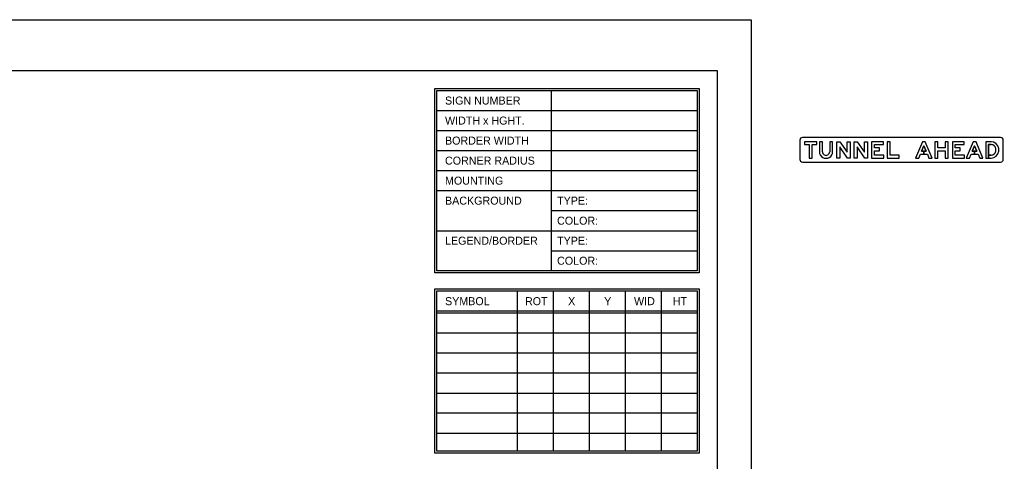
# Model space of a CAD drawing. Extents: x 1806251 to 1809821, y 414895 to 422886.
# Drawn here: x 1809679.49 to 1809686.75, y 415251.63 to 415254.89 of the extents above; entities that cross this region are included whole.
import ezdxf

# ---------------------------------------------------------------- set-up
doc = ezdxf.new("R2010")
doc.units = 0
for name, color, linetype in [('GSBWFILL', 7, 'Continuous'), ('GSCOLORFILL', 7, 'Continuous'), ('GSOUTLINE', 7, 'Continuous'), ('GSSHT', 7, 'Continuous')]:
    doc.layers.add(name, color=color, linetype=linetype)

msp = doc.modelspace()

# ---------------------------------------------------------------- linework, layer by layer
at = {"layer": 'GSBWFILL'}
for p, q in [((1809685.4682, 415253.986), (1809685.4682, 415253.9125)), ((1809686.6406, 415253.866), (1809686.6596, 415253.866))]:
    msp.add_line(p, q, dxfattribs=at)
for points in [[(1809685.2822, 415253.9644), (1809685.3164, 415253.9644), (1809685.3164, 415253.866), (1809685.338, 415253.866), (1809685.338, 415253.9644), (1809685.3722, 415253.9644), (1809685.3722, 415253.986), (1809685.2822, 415253.986)], [(1809685.6182, 415253.986), (1809685.6182, 415253.866), (1809685.5996, 415253.866), (1809685.5426, 415253.9482), (1809685.5426, 415253.866), (1809685.521, 415253.866), (1809685.521, 415253.986), (1809685.5426, 415253.986), (1809685.5966, 415253.9082), (1809685.5966, 415253.986)], [(1809685.7466, 415253.986), (1809685.7466, 415253.866), (1809685.728, 415253.866), (1809685.671, 415253.9482), (1809685.671, 415253.866), (1809685.6494, 415253.866), (1809685.6494, 415253.986), (1809685.671, 415253.986), (1809685.725, 415253.9082), (1809685.725, 415253.986)], [(1809685.8678, 415253.8876), (1809685.7994, 415253.8876), (1809685.7994, 415253.9199), (1809685.8348, 415253.9199), (1809685.8348, 415253.9415), (1809685.7994, 415253.9415), (1809685.7994, 415253.9644), (1809685.866, 415253.9644), (1809685.866, 415253.986), (1809685.7778, 415253.986), (1809685.7778, 415253.866), (1809685.8678, 415253.866)], [(1809685.9818, 415253.866), (1809685.9818, 415253.887), (1809685.9134, 415253.887), (1809685.9134, 415253.986), (1809685.8918, 415253.986), (1809685.8918, 415253.866)], [(1809686.1798, 415253.9158), (1809686.163, 415253.9158), (1809686.163, 415253.8942), (1809686.1889, 415253.8942), (1809686.2007, 415253.866), (1809686.2242, 415253.866), (1809686.1738, 415253.986), (1809686.1522, 415253.986), (1809686.1018, 415253.866), (1809686.1252, 415253.866), (1809686.137, 415253.8942), (1809686.163, 415253.8942), (1809686.163, 415253.9158), (1809686.1461, 415253.9158), (1809686.163, 415253.9559)], [(1809686.3202, 415253.9404), (1809686.2662, 415253.9404), (1809686.2662, 415253.986), (1809686.2446, 415253.986), (1809686.2446, 415253.866), (1809686.2662, 415253.866), (1809686.2662, 415253.9188), (1809686.3202, 415253.9188), (1809686.3202, 415253.866), (1809686.3418, 415253.866), (1809686.3418, 415253.986), (1809686.3202, 415253.986)], [(1809686.463, 415253.8876), (1809686.3946, 415253.8876), (1809686.3946, 415253.9199), (1809686.43, 415253.9199), (1809686.43, 415253.9415), (1809686.3946, 415253.9415), (1809686.3946, 415253.9644), (1809686.4612, 415253.9644), (1809686.4612, 415253.986), (1809686.373, 415253.986), (1809686.373, 415253.866), (1809686.463, 415253.866)], [(1809686.5542, 415253.9158), (1809686.5374, 415253.9158), (1809686.5374, 415253.8942), (1809686.5633, 415253.8942), (1809686.5751, 415253.866), (1809686.5986, 415253.866), (1809686.5482, 415253.986), (1809686.5266, 415253.986), (1809686.4762, 415253.866), (1809686.4996, 415253.866), (1809686.5114, 415253.8942), (1809686.5374, 415253.8942), (1809686.5374, 415253.9158), (1809686.5205, 415253.9158), (1809686.5374, 415253.9559)]]:
    msp.add_lwpolyline(points, close=True, dxfattribs=at)
for points in [[(1809685.4142, 415253.9125), (1809685.4142, 415253.986), (1809685.3926, 415253.986), (1809685.3926, 415253.9125)], [(1809685.4898, 415253.9125), (1809685.4898, 415253.986), (1809685.4682, 415253.986)], [(1809686.6596, 415253.986), (1809686.619, 415253.986), (1809686.619, 415253.866), (1809686.6406, 415253.866), (1809686.6406, 415253.9644), (1809686.6596, 415253.9644)], [(1809686.6596, 415253.8876), (1809686.6406, 415253.8876), (1809686.6406, 415253.866)]]:
    msp.add_lwpolyline(points, dxfattribs=at)
for centre, major_axis, ratio, start_param, end_param in [((1809686.6596, 415253.9296), (0, 0.0564), 0.999997, 4.82584, 6.283185), ((1809685.4412, 415253.9125), (0, 0.0486), 0.999995, 1.570796, 4.712389), ((1809685.4412, 415253.9125), (0, 0.027), 0.999995, 1.570796, 4.712389), ((1809686.6596, 415253.9296), (0, 0.0348), 0.999997, 4.82584, 6.283185), ((1809686.6596, 415253.9224), (0, 0.0348), 0.999997, 3.141593, 4.598938), ((1809686.6596, 415253.9224), (0, 0.0564), 0.999997, 3.141593, 4.598938), ((1809686.628, 415253.926), (0, 0.0666), 0.999997, 4.598938, 4.82584), ((1809686.628, 415253.926), (0, 0.0882), 0.999997, 4.598938, 4.82584)]:
    msp.add_ellipse(centre, major_axis=major_axis, ratio=ratio, start_param=start_param, end_param=end_param, dxfattribs=at)
at = {"layer": 'GSCOLORFILL'}
for p, q in [((1809685.4682, 415253.986), (1809685.4682, 415253.9125)), ((1809686.6406, 415253.866), (1809686.6596, 415253.866))]:
    msp.add_line(p, q, dxfattribs=at)
for points in [[(1809685.2482, 415253.997), (1809685.2482, 415253.856)], [(1809686.7292, 415254.017), (1809685.2682, 415254.017)], [(1809685.4142, 415253.9125), (1809685.4142, 415253.986), (1809685.3926, 415253.986), (1809685.3926, 415253.9125)], [(1809685.4898, 415253.9125), (1809685.4898, 415253.986), (1809685.4682, 415253.986)], [(1809686.6596, 415253.986), (1809686.619, 415253.986), (1809686.619, 415253.866), (1809686.6406, 415253.866), (1809686.6406, 415253.9644), (1809686.6596, 415253.9644)], [(1809686.7492, 415253.856), (1809686.7492, 415253.997)], [(1809685.2682, 415253.836), (1809686.7292, 415253.836)], [(1809686.6596, 415253.8876), (1809686.6406, 415253.8876), (1809686.6406, 415253.866)]]:
    msp.add_lwpolyline(points, dxfattribs=at)
for points in [[(1809685.2822, 415253.9644), (1809685.3164, 415253.9644), (1809685.3164, 415253.866), (1809685.338, 415253.866), (1809685.338, 415253.9644), (1809685.3722, 415253.9644), (1809685.3722, 415253.986), (1809685.2822, 415253.986)], [(1809685.6182, 415253.986), (1809685.6182, 415253.866), (1809685.5996, 415253.866), (1809685.5426, 415253.9482), (1809685.5426, 415253.866), (1809685.521, 415253.866), (1809685.521, 415253.986), (1809685.5426, 415253.986), (1809685.5966, 415253.9082), (1809685.5966, 415253.986)], [(1809685.7466, 415253.986), (1809685.7466, 415253.866), (1809685.728, 415253.866), (1809685.671, 415253.9482), (1809685.671, 415253.866), (1809685.6494, 415253.866), (1809685.6494, 415253.986), (1809685.671, 415253.986), (1809685.725, 415253.9082), (1809685.725, 415253.986)], [(1809685.8678, 415253.8876), (1809685.7994, 415253.8876), (1809685.7994, 415253.9199), (1809685.8348, 415253.9199), (1809685.8348, 415253.9415), (1809685.7994, 415253.9415), (1809685.7994, 415253.9644), (1809685.866, 415253.9644), (1809685.866, 415253.986), (1809685.7778, 415253.986), (1809685.7778, 415253.866), (1809685.8678, 415253.866)], [(1809685.9818, 415253.866), (1809685.9818, 415253.887), (1809685.9134, 415253.887), (1809685.9134, 415253.986), (1809685.8918, 415253.986), (1809685.8918, 415253.866)], [(1809686.1798, 415253.9158), (1809686.163, 415253.9158), (1809686.163, 415253.8942), (1809686.1889, 415253.8942), (1809686.2007, 415253.866), (1809686.2242, 415253.866), (1809686.1738, 415253.986), (1809686.1522, 415253.986), (1809686.1018, 415253.866), (1809686.1252, 415253.866), (1809686.137, 415253.8942), (1809686.163, 415253.8942), (1809686.163, 415253.9158), (1809686.1461, 415253.9158), (1809686.163, 415253.9559)], [(1809686.3202, 415253.9404), (1809686.2662, 415253.9404), (1809686.2662, 415253.986), (1809686.2446, 415253.986), (1809686.2446, 415253.866), (1809686.2662, 415253.866), (1809686.2662, 415253.9188), (1809686.3202, 415253.9188), (1809686.3202, 415253.866), (1809686.3418, 415253.866), (1809686.3418, 415253.986), (1809686.3202, 415253.986)], [(1809686.463, 415253.8876), (1809686.3946, 415253.8876), (1809686.3946, 415253.9199), (1809686.43, 415253.9199), (1809686.43, 415253.9415), (1809686.3946, 415253.9415), (1809686.3946, 415253.9644), (1809686.4612, 415253.9644), (1809686.4612, 415253.986), (1809686.373, 415253.986), (1809686.373, 415253.866), (1809686.463, 415253.866)], [(1809686.5542, 415253.9158), (1809686.5374, 415253.9158), (1809686.5374, 415253.8942), (1809686.5633, 415253.8942), (1809686.5751, 415253.866), (1809686.5986, 415253.866), (1809686.5482, 415253.986), (1809686.5266, 415253.986), (1809686.4762, 415253.866), (1809686.4996, 415253.866), (1809686.5114, 415253.8942), (1809686.5374, 415253.8942), (1809686.5374, 415253.9158), (1809686.5205, 415253.9158), (1809686.5374, 415253.9559)]]:
    msp.add_lwpolyline(points, close=True, dxfattribs=at)
for centre, start, end in [((1809685.2682, 415253.997), 90, 180), ((1809686.7292, 415253.997), 0, 90), ((1809685.2682, 415253.856), 180, 270), ((1809686.7292, 415253.856), 270.00885, 0)]:
    msp.add_arc(centre, 0.02, start, end, dxfattribs=at)
for centre, major_axis, ratio, start_param, end_param in [((1809686.6596, 415253.9296), (0, 0.0564), 0.999997, 4.82584, 6.283185), ((1809685.4412, 415253.9125), (0, 0.0486), 0.999995, 1.570796, 4.712389), ((1809685.4412, 415253.9125), (0, 0.027), 0.999995, 1.570796, 4.712389), ((1809686.6596, 415253.9296), (0, 0.0348), 0.999997, 4.82584, 6.283185), ((1809686.6596, 415253.9224), (0, 0.0348), 0.999997, 3.141593, 4.598938), ((1809686.6596, 415253.9224), (0, 0.0564), 0.999997, 3.141593, 4.598938), ((1809686.628, 415253.926), (0, 0.0666), 0.999997, 4.598938, 4.82584), ((1809686.628, 415253.926), (0, 0.0882), 0.999997, 4.598938, 4.82584)]:
    msp.add_ellipse(centre, major_axis=major_axis, ratio=ratio, start_param=start_param, end_param=end_param, dxfattribs=at)
at = {"layer": 'GSOUTLINE'}
for p, q in [((1809685.4682, 415253.986), (1809685.4682, 415253.9125)), ((1809686.6406, 415253.8876), (1809686.6596, 415253.8876))]:
    msp.add_line(p, q, dxfattribs=at)
for points in [[(1809685.2822, 415253.9644), (1809685.3164, 415253.9644), (1809685.3164, 415253.866), (1809685.338, 415253.866), (1809685.338, 415253.9644), (1809685.3722, 415253.9644), (1809685.3722, 415253.986), (1809685.2822, 415253.986)], [(1809685.6182, 415253.986), (1809685.6182, 415253.866), (1809685.5996, 415253.866), (1809685.5426, 415253.9482), (1809685.5426, 415253.866), (1809685.521, 415253.866), (1809685.521, 415253.986), (1809685.5426, 415253.986), (1809685.5966, 415253.9082), (1809685.5966, 415253.986)], [(1809685.7466, 415253.986), (1809685.7466, 415253.866), (1809685.728, 415253.866), (1809685.671, 415253.9482), (1809685.671, 415253.866), (1809685.6494, 415253.866), (1809685.6494, 415253.986), (1809685.671, 415253.986), (1809685.725, 415253.9082), (1809685.725, 415253.986)], [(1809685.8678, 415253.8876), (1809685.7994, 415253.8876), (1809685.7994, 415253.9199), (1809685.8348, 415253.9199), (1809685.8348, 415253.9415), (1809685.7994, 415253.9415), (1809685.7994, 415253.9644), (1809685.866, 415253.9644), (1809685.866, 415253.986), (1809685.7778, 415253.986), (1809685.7778, 415253.866), (1809685.8678, 415253.866)], [(1809685.9818, 415253.866), (1809685.9818, 415253.887), (1809685.9134, 415253.887), (1809685.9134, 415253.986), (1809685.8918, 415253.986), (1809685.8918, 415253.866)], [(1809686.137, 415253.8942), (1809686.1889, 415253.8942), (1809686.2007, 415253.866), (1809686.2242, 415253.866), (1809686.1738, 415253.986), (1809686.1522, 415253.986), (1809686.1018, 415253.866), (1809686.1252, 415253.866)], [(1809686.3202, 415253.9404), (1809686.2662, 415253.9404), (1809686.2662, 415253.986), (1809686.2446, 415253.986), (1809686.2446, 415253.866), (1809686.2662, 415253.866), (1809686.2662, 415253.9188), (1809686.3202, 415253.9188), (1809686.3202, 415253.866), (1809686.3418, 415253.866), (1809686.3418, 415253.986), (1809686.3202, 415253.986)], [(1809686.463, 415253.8876), (1809686.3946, 415253.8876), (1809686.3946, 415253.9199), (1809686.43, 415253.9199), (1809686.43, 415253.9415), (1809686.3946, 415253.9415), (1809686.3946, 415253.9644), (1809686.4612, 415253.9644), (1809686.4612, 415253.986), (1809686.373, 415253.986), (1809686.373, 415253.866), (1809686.463, 415253.866)], [(1809686.5114, 415253.8942), (1809686.5633, 415253.8942), (1809686.5751, 415253.866), (1809686.5986, 415253.866), (1809686.5482, 415253.986), (1809686.5266, 415253.986), (1809686.4762, 415253.866), (1809686.4996, 415253.866)], [(1809686.1798, 415253.9158), (1809686.163, 415253.9559), (1809686.1461, 415253.9158)], [(1809686.5542, 415253.9158), (1809686.5374, 415253.9559), (1809686.5205, 415253.9158)]]:
    msp.add_lwpolyline(points, close=True, dxfattribs=at)
for points in [[(1809685.4142, 415253.9125), (1809685.4142, 415253.986), (1809685.3926, 415253.986), (1809685.3926, 415253.9125)], [(1809685.4898, 415253.9125), (1809685.4898, 415253.986), (1809685.4682, 415253.986)], [(1809686.6596, 415253.986), (1809686.619, 415253.986), (1809686.619, 415253.866), (1809686.6596, 415253.866)], [(1809686.6596, 415253.9644), (1809686.6406, 415253.9644), (1809686.6406, 415253.8876)]]:
    msp.add_lwpolyline(points, dxfattribs=at)
for centre, major_axis, ratio, start_param, end_param in [((1809686.6596, 415253.9296), (0, 0.0564), 0.999997, 4.82584, 6.283185), ((1809685.4412, 415253.9125), (0, 0.0486), 0.999995, 1.570796, 4.712389), ((1809685.4412, 415253.9125), (0, 0.027), 0.999995, 1.570796, 4.712389), ((1809686.6596, 415253.9296), (0, 0.0348), 0.999997, 4.82584, 6.283185), ((1809686.6596, 415253.9224), (0, 0.0348), 0.999997, 3.141593, 4.598938), ((1809686.6596, 415253.9224), (0, 0.0564), 0.999997, 3.141593, 4.598938), ((1809686.628, 415253.926), (0, 0.0666), 0.999997, 4.598938, 4.82584), ((1809686.628, 415253.926), (0, 0.0882), 0.999997, 4.598938, 4.82584)]:
    msp.add_ellipse(centre, major_axis=major_axis, ratio=ratio, start_param=start_param, end_param=end_param, dxfattribs=at)
at = {"layer": 'GSSHT'}
for p, q in [((1809672.1353, 415254.8862), (1809684.8895, 415254.8862)), ((1809684.8895, 415254.8862), (1809684.8895, 415246.6324)), ((1809683.413, 415254.3635), (1809683.413, 415253.0346)), ((1809682.5714, 415254.2158), (1809684.4909, 415254.2158)), ((1809682.5714, 415254.0682), (1809684.4909, 415254.0682)), ((1809682.5714, 415253.9205), (1809684.4909, 415253.9205)), ((1809682.5714, 415253.7729), (1809684.4909, 415253.7729)), ((1809682.5714, 415253.6252), (1809684.4909, 415253.6252)), ((1809683.413, 415253.4776), (1809684.4909, 415253.4776)), ((1809682.5714, 415253.3299), (1809684.4909, 415253.3299)), ((1809683.413, 415253.1822), (1809684.4909, 415253.1822)), ((1809683.162, 415252.8869), (1809683.162, 415251.7028)), ((1809683.4278, 415252.8869), (1809683.4278, 415251.7028)), ((1809683.6936, 415252.8869), (1809683.6936, 415251.7028)), ((1809683.9593, 415252.8869), (1809683.9593, 415251.7028)), ((1809684.2251, 415252.8869), (1809684.2251, 415251.7028)), ((1809682.5714, 415252.7393), (1809684.4909, 415252.7393)), ((1809682.5714, 415252.7245), (1809684.4909, 415252.7245)), ((1809682.5714, 415252.5769), (1809684.4909, 415252.5769)), ((1809682.5714, 415252.4292), (1809684.4909, 415252.4292)), ((1809682.5714, 415252.2816), (1809684.4909, 415252.2816)), ((1809682.5714, 415252.131), (1809684.4909, 415252.131)), ((1809682.5714, 415251.9863), (1809684.4909, 415251.9863)), ((1809682.5714, 415251.8357), (1809684.4909, 415251.8357))]:
    msp.add_line(p, q, dxfattribs=at)
for points in [[(1809672.6344, 415254.5111), (1809684.6385, 415254.5111), (1809684.6385, 415247.0074), (1809672.6344, 415247.0074)], [(1809682.5566, 415254.3782), (1809684.5056, 415254.3782), (1809684.5056, 415253.0198), (1809682.5566, 415253.0198)], [(1809682.5714, 415254.3635), (1809684.4909, 415254.3635), (1809684.4909, 415253.0346), (1809682.5714, 415253.0346)], [(1809682.5566, 415252.9017), (1809684.5056, 415252.9017), (1809684.5056, 415251.688), (1809682.5566, 415251.688)], [(1809682.5714, 415252.8869), (1809684.4909, 415252.8869), (1809684.4909, 415251.7028), (1809682.5714, 415251.7028)]]:
    msp.add_lwpolyline(points, close=True, dxfattribs=at)

# ---------------------------------------------------------------- texts
for s, height, p in [('SIGN NUMBER', 0.059055, (1809682.6305, 415254.2601)), ('WIDTH x HGHT.', 0.059055, (1809682.6305, 415254.1125)), ('BORDER WIDTH', 0.059055, (1809682.6305, 415253.9648)), ('CORNER RADIUS', 0.059055, (1809682.6305, 415253.8172)), ('MOUNTING', 0.05906, (1809682.6305, 415253.6695)), ('BACKGROUND', 0.05906, (1809682.6305, 415253.5218)), ('TYPE:', 0.05906, (1809683.4573, 415253.5218)), ('COLOR:', 0.05906, (1809683.4573, 415253.3742)), ('LEGEND/BORDER', 0.059055, (1809682.6305, 415253.2265)), ('TYPE:', 0.05906, (1809683.4573, 415253.2265)), ('COLOR:', 0.05906, (1809683.4573, 415253.0789)), ('SYMBOL', 0.05906, (1809682.6305, 415252.7806)), ('ROT', 0.05906, (1809683.2204, 415252.7806)), ('X', 0.0591, (1809683.5384, 415252.7806)), ('Y', 0.0591, (1809683.8045, 415252.7806)), ('WID', 0.05906, (1809684.025, 415252.7806)), ('HT', 0.05906, (1809684.3106, 415252.7806))]:
    msp.add_text(s, height=height, dxfattribs=at).set_placement(p)

doc.saveas('drawing.dxf')
